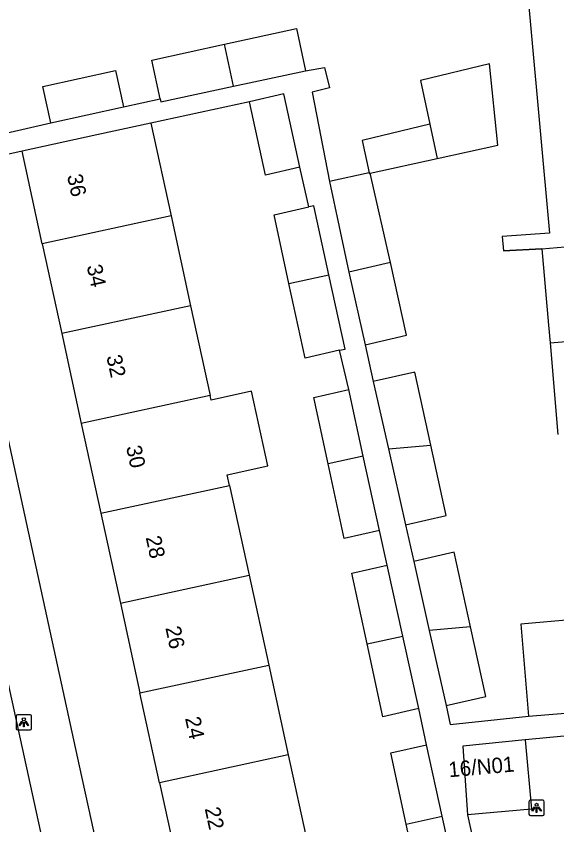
# Model space of a CAD drawing. Extents: x 160557 to 161245, y 385330 to 386505.
# Drawn here: x 160819 to 160854.3, y 385516.6 to 385569.3 of the extents above; entities that cross this region are included whole.
import ezdxf

# ---------------------------------------------------------------- set-up
doc = ezdxf.new("R2010")
doc.units = 0
for name, color, linetype in [('IMGEO_Fietspad_gesloten', 7, 'Continuous'), ('IMGEO_Lichtpunt', 7, 'Continuous'), ('IMGEO_Muur', 7, 'Continuous'), ('IMGEO_Pand', 7, 'Continuous'), ('IMGEO_Pand_nummerreeks', 7, 'Continuous'), ('IMGEO_Rijbaan_lokaal_open', 7, 'Continuous'), ('IMGEO_Voetpad_open', 7, 'Continuous')]:
    doc.layers.add(name, color=color, linetype=linetype)

msp = doc.modelspace()

# ---------------------------------------------------------------- linework, layer by layer
at = {"layer": 'IMGEO_Fietspad_gesloten'}
msp.add_lwpolyline([(160808.2, 385573.089), (160811.66, 385556.955), (160819.791, 385519.776), (160829.308, 385476.198)], dxfattribs=at)
at = {"layer": 'IMGEO_Lichtpunt'}
for p, q in [((160819.018, 385523.653), (160819.018, 385522.846)), ((160819.018, 385523.653), (160819.018, 385522.846)), ((160819.92, 385523.748), (160819.112, 385523.748)), ((160819.92, 385523.748), (160819.112, 385523.748)), ((160820.014, 385522.846), (160820.014, 385523.653)), ((160820.014, 385522.846), (160820.014, 385523.653)), ((160819.112, 385522.752), (160819.92, 385522.752)), ((160819.112, 385522.752), (160819.92, 385522.752)), ((160852.46, 385518.072), (160852.46, 385517.265)), ((160852.46, 385518.072), (160852.46, 385517.265)), ((160853.362, 385518.167), (160852.554, 385518.167)), ((160853.362, 385518.167), (160852.554, 385518.167)), ((160853.456, 385517.265), (160853.456, 385518.072)), ((160853.456, 385517.265), (160853.456, 385518.072)), ((160852.554, 385517.171), (160853.362, 385517.171)), ((160852.554, 385517.171), (160853.362, 385517.171))]:
    msp.add_line(p, q, dxfattribs=at)
for points in [[(160819.392, 385523.317), (160819.431, 385523.289), (160819.243, 385523.027), (160819.205, 385523.054), (160819.392, 385523.317)], [(160819.494, 385523.269), (160819.541, 385523.269), (160819.541, 385522.947), (160819.494, 385522.947), (160819.494, 385523.269)], [(160819.604, 385523.289), (160819.642, 385523.316), (160819.829, 385523.054), (160819.79, 385523.026), (160819.604, 385523.289)], [(160852.834, 385517.736), (160852.873, 385517.708), (160852.685, 385517.446), (160852.647, 385517.473), (160852.834, 385517.736)], [(160852.936, 385517.688), (160852.983, 385517.688), (160852.983, 385517.366), (160852.936, 385517.366), (160852.936, 385517.688)], [(160853.046, 385517.708), (160853.084, 385517.735), (160853.271, 385517.473), (160853.232, 385517.445), (160853.046, 385517.708)]]:
    msp.add_lwpolyline(points, dxfattribs=at)
for centre in [(160819.517, 385523.451), (160852.959, 385517.87)]:
    msp.add_circle(centre, 0.0994, dxfattribs=at)
for centre, start, end in [((160819.112, 385523.653), 90, 180), ((160819.112, 385523.653), 90, 180), ((160819.92, 385523.653), 0, 90), ((160819.92, 385523.653), 0, 90), ((160819.112, 385522.846), 180, 270), ((160819.112, 385522.846), 180, 270), ((160819.92, 385522.846), 270, 0), ((160819.92, 385522.846), 270, 360), ((160852.554, 385518.072), 90, 180), ((160852.554, 385518.072), 90, 180), ((160853.362, 385518.072), 0, 90), ((160853.362, 385518.072), 0, 90), ((160852.554, 385517.265), 180, 270), ((160852.554, 385517.265), 180, 270), ((160853.362, 385517.265), 270, 0), ((160853.362, 385517.265), 270, 360)]:
    msp.add_arc(centre, 0.0946, start, end, dxfattribs=at)
at = {"layer": 'IMGEO_Muur'}
msp.add_lwpolyline([(160853.308, 385554.158), (160850.795, 385554.015)], dxfattribs=at)
at = {"layer": 'IMGEO_Pand'}
for points in [[(160832.611, 385567.511), (160837.306, 385568.536), (160837.893, 385565.769)], [(160828.417, 385563.935), (160827.87, 385566.476), (160832.611, 385567.511)], [(160833.199, 385564.763), (160832.611, 385567.511)], [(160846.474, 385560.044), (160850.436, 385560.912), (160849.897, 385566.223), (160845.382, 385565.145), (160845.993, 385562.292)], [(160821.285, 385562.382), (160820.764, 385564.757), (160825.495, 385565.794), (160826.016, 385563.419)], [(160833.199, 385564.763), (160837.893, 385565.769)], [(160828.417, 385563.935), (160828.457, 385563.747), (160833.199, 385564.763)], [(160837.527, 385559.477), (160836.478, 385564.267), (160834.238, 385563.759)], [(160837.527, 385559.477), (160835.277, 385558.967), (160834.238, 385563.759)], [(160821.285, 385562.382), (160826.016, 385563.419)], [(160827.8, 385562.365), (160824.287, 385561.601), (160819.401, 385560.539)], [(160827.8, 385562.365), (160829.117, 385556.308)], [(160845.993, 385562.292), (160841.579, 385561.216), (160842.033, 385559.122)], [(160845.993, 385562.292), (160846.474, 385560.044)], [(160820.718, 385554.482), (160819.401, 385560.539)], [(160842.1, 385559.087), (160846.474, 385560.044)], [(160842.033, 385559.122), (160839.449, 385558.541)], [(160842.033, 385559.122), (160842.043, 385559.074), (160842.1, 385559.087)], [(160843.44, 385553.261), (160842.1, 385559.087)], [(160839.449, 385558.541), (160840.705, 385552.641)], [(160836.81, 385551.888), (160835.838, 385556.374), (160838.1, 385556.888)], [(160839.412, 385552.454), (160838.424, 385556.961), (160838.1, 385556.888)], [(160829.117, 385556.308), (160820.718, 385554.482)], [(160829.117, 385556.308), (160830.391, 385550.445)], [(160820.718, 385554.482), (160821.992, 385548.619)], [(160853.308, 385554.158), (160860.81, 385554.801)], [(160853.308, 385554.158), (160853.735, 385549.177), (160853.835, 385548.016)], [(160843.44, 385553.261), (160840.705, 385552.641)], [(160841.77, 385547.9), (160844.48, 385548.515), (160843.44, 385553.261)], [(160836.81, 385551.888), (160839.412, 385552.454)], [(160840.11, 385547.532), (160840.473, 385547.614), (160839.412, 385552.454)], [(160840.705, 385552.641), (160841.77, 385547.9)], [(160840.11, 385547.532), (160837.865, 385547.023), (160836.81, 385551.888)], [(160830.391, 385550.445), (160821.992, 385548.619)], [(160830.391, 385550.445), (160831.666, 385544.582)], [(160853.835, 385548.016), (160861.336, 385548.659)], [(160821.992, 385548.619), (160823.266, 385542.756)], [(160853.835, 385548.016), (160854.347, 385542.038)], [(160846.053, 385541.337), (160845.008, 385546.105), (160842.31, 385545.493)], [(160842.31, 385545.493), (160843.296, 385541.101)], [(160839.359, 385540.13), (160838.424, 385544.445), (160840.708, 385544.964)], [(160841.658, 385540.63), (160840.708, 385544.964)], [(160831.666, 385544.582), (160823.266, 385542.756)], [(160832.94, 385538.719), (160832.789, 385539.414), (160835.428, 385539.988), (160834.37, 385544.855), (160831.731, 385544.282), (160831.666, 385544.582)], [(160823.266, 385542.756), (160824.541, 385536.893)], [(160843.296, 385541.101), (160846.053, 385541.337)], [(160844.409, 385536.142), (160847.06, 385536.743), (160846.053, 385541.337)], [(160843.296, 385541.101), (160844.409, 385536.142)], [(160841.658, 385540.63), (160839.359, 385540.13)], [(160842.724, 385535.764), (160841.658, 385540.63)], [(160842.724, 385535.764), (160840.419, 385535.241), (160839.359, 385540.13)], [(160824.541, 385536.893), (160832.94, 385538.719)], [(160832.94, 385538.719), (160834.215, 385532.856)], [(160824.541, 385536.893), (160825.815, 385531.03)], [(160848.651, 385529.482), (160847.583, 385534.353), (160844.944, 385533.755)], [(160841.908, 385528.372), (160840.91, 385532.976), (160843.221, 385533.5)], [(160844.234, 385528.877), (160843.221, 385533.5)], [(160844.944, 385533.755), (160845.955, 385529.251)], [(160825.815, 385531.03), (160834.215, 385532.856)], [(160834.215, 385532.856), (160835.489, 385526.992)], [(160825.815, 385531.03), (160827.09, 385525.166)], [(160852.438, 385523.647), (160855.898, 385523.943), (160858.419, 385524.159), (160863.4, 385524.586), (160862.874, 385530.724)], [(160855.372, 385530.081), (160855.383, 385529.957), (160851.923, 385529.66), (160852.438, 385523.647)], [(160848.651, 385529.482), (160845.955, 385529.251)], [(160845.955, 385529.251), (160847.058, 385524.341)], [(160847.058, 385524.341), (160849.649, 385524.929), (160848.651, 385529.482)], [(160841.908, 385528.372), (160844.234, 385528.877)], [(160845.27, 385524.149), (160844.234, 385528.877)], [(160845.27, 385524.149), (160842.938, 385523.62), (160841.908, 385528.372)], [(160827.09, 385525.166), (160835.489, 385526.992)], [(160835.489, 385526.992), (160836.764, 385521.129)], [(160828.364, 385519.303), (160827.09, 385525.166)], [(160844.457, 385516.614), (160843.451, 385521.256), (160845.788, 385521.786)], [(160846.809, 385517.126), (160845.788, 385521.786)], [(160852.215, 385522.108), (160848.142, 385521.699), (160848.46, 385517.218)], [(160852.215, 385522.108), (160852.623, 385517.592), (160848.46, 385517.218)], [(160836.764, 385521.129), (160828.364, 385519.303)], [(160836.764, 385521.129), (160838.038, 385515.266)], [(160828.364, 385519.303), (160829.638, 385513.44)], [(160844.457, 385516.614), (160846.809, 385517.126)], [(160847.862, 385512.324), (160846.809, 385517.126)], [(160847.862, 385512.324), (160845.502, 385511.789), (160844.457, 385516.614)]]:
    msp.add_lwpolyline(points, dxfattribs=at)
at = {"layer": 'IMGEO_Rijbaan_lokaal_open'}
for points in [[(160859.84, 385522.83), (160852.215, 385522.108)], [(160848.46, 385517.218), (160851.286, 385504.324), (160831.389, 385500), (160827.784, 385499.217)]]:
    msp.add_lwpolyline(points, dxfattribs=at)
at = {"layer": 'IMGEO_Voetpad_open'}
for points in [[(160850.785, 385588.354), (160853.807, 385555.183), (160850.708, 385554.964), (160850.795, 385554.015), (160853.308, 385554.158)], [(160837.893, 385565.769), (160839.128, 385565.983), (160839.447, 385564.669), (160838.313, 385564.378), (160839.449, 385558.541)], [(160826.016, 385563.419), (160828.417, 385563.935)], [(160834.238, 385563.759), (160827.8, 385562.365)], [(160814.339, 385560.78), (160821.285, 385562.382)], [(160819.401, 385560.539), (160814.62, 385559.472)], [(160827.507, 385500.485), (160823.152, 385520.412), (160814.813, 385558.575), (160814.62, 385559.472)], [(160838.1, 385556.888), (160837.527, 385559.477)], [(160841.77, 385547.9), (160842.31, 385545.493)], [(160840.708, 385544.964), (160840.11, 385547.532)], [(160844.409, 385536.142), (160844.944, 385533.755)], [(160843.221, 385533.5), (160842.724, 385535.764)], [(160845.788, 385521.786), (160845.27, 385524.149)], [(160847.058, 385524.341), (160847.33, 385523.103), (160852.438, 385523.647)]]:
    msp.add_lwpolyline(points, dxfattribs=at)

# ---------------------------------------------------------------- texts
at = {"layer": 'IMGEO_Pand_nummerreeks'}
for s, rotation, p in [('36', 282.2629, (160822.329, 385558.93)), ('34', 282.2629, (160823.612, 385553.028)), ('32', 282.2629, (160824.895, 385547.129)), ('30', 282.2611, (160826.179, 385541.222)), ('28', 282.2629, (160827.461, 385535.32)), ('26', 282.2629, (160828.743, 385529.421)), ('24', 282.2629, (160830.026, 385523.519)), ('16/N01', 5.0998, (160847.25, 385519.661)), ('22', 282.2629, (160831.309, 385517.62))]:
    msp.add_text(s, height=1, rotation=rotation, dxfattribs=at).set_placement(p)

doc.saveas('drawing.dxf')
